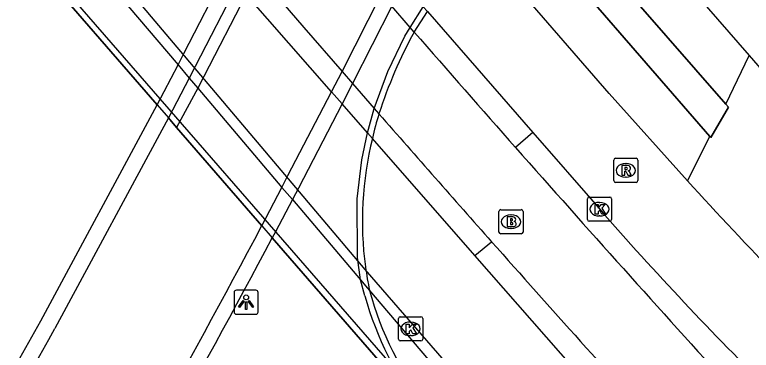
# Model space of a CAD drawing. Extents: x 155018 to 156648, y 383980 to 385733.
# Drawn here: x 156181.77 to 156212.24, y 384385.57 to 384399.45 of the extents above; entities that cross this region are included whole.
import ezdxf

# ---------------------------------------------------------------- set-up
doc = ezdxf.new("R2010")
doc.units = 0
for name, color, linetype in [('IMGEO_Berm_groen', 7, 'Continuous'), ('IMGEO_Berm_open', 7, 'Continuous'), ('IMGEO_Brandkraan', 7, 'Continuous'), ('IMGEO_Dek', 7, 'Continuous'), ('IMGEO_Fietspad_open', 7, 'Continuous'), ('IMGEO_Groenvoorziening', 7, 'Continuous'), ('IMGEO_Kolk', 7, 'Continuous'), ('IMGEO_Lichtpunt', 7, 'Continuous'), ('IMGEO_Muur', 7, 'Continuous'), ('IMGEO_OVBaan_gesloten', 7, 'Continuous'), ('IMGEO_Pijler', 7, 'Continuous'), ('IMGEO_Rijbaan_lokaal_gesloten', 7, 'Continuous'), ('IMGEO_Rijbaan_lokaal_open', 7, 'Continuous'), ('IMGEO_Rijbaan_regionaal_gesloten', 7, 'Continuous'), ('IMGEO_Rioolput', 7, 'Continuous'), ('IMGEO_Verkeerseiland_open', 7, 'Continuous')]:
    doc.layers.add(name, color=color, linetype=linetype)

msp = doc.modelspace()

# ---------------------------------------------------------------- linework, layer by layer
at = {"layer": 'IMGEO_Berm_groen'}
msp.add_lwpolyline([(156211.189, 384395.744), (156211.298, 384395.619), (156210.567, 384394.365), (156210.524, 384394.414)], dxfattribs=at)
at = {"layer": 'IMGEO_Berm_open'}
for points in [[(156186.206, 384424.551), (156190.794, 384419.143), (156206.318, 384401.334), (156211.189, 384395.744)], [(156210.524, 384394.414), (156205.26, 384400.488), (156189.564, 384418.514), (156185.504, 384423.189)], [(156211.189, 384395.744), (156212.151, 384397.76)], [(156209.6, 384392.575), (156210.524, 384394.414)]]:
    msp.add_lwpolyline(points, dxfattribs=at)
at = {"layer": 'IMGEO_Brandkraan'}
for p, q in [((156201.802, 384390.458), (156201.802, 384391.31)), ((156201.877, 384391.384), (156202.729, 384391.384)), ((156202.803, 384391.31), (156202.803, 384390.458)), ((156202.29, 384391.164), (156202.315, 384391.164)), ((156202.729, 384390.384), (156201.877, 384390.384)), ((156202.313, 384390.604), (156202.288, 384390.604))]:
    msp.add_line(p, q, dxfattribs=at)
for points in [[(156201.802, 384390.458), (156201.802, 384391.31)], [(156201.877, 384391.384), (156202.729, 384391.384)], [(156202.803, 384391.31), (156202.803, 384390.458)], [(156202.15, 384391.084), (156202.15, 384390.684), (156202.363, 384390.684)], [(156202.381, 384391.084), (156202.15, 384391.084)], [(156202.329, 384391.003), (156202.275, 384391.003), (156202.275, 384390.927)], [(156202.275, 384390.927), (156202.328, 384390.927)], [(156202.337, 384390.851), (156202.275, 384390.851), (156202.275, 384390.77)], [(156202.275, 384390.77), (156202.337, 384390.77)], [(156202.729, 384390.384), (156201.877, 384390.384)]]:
    msp.add_lwpolyline(points, dxfattribs=at)
for centre, radius, start, end in [((156201.879, 384391.308), 0.0765, 91.552, 178.448), ((156201.879, 384391.308), 0.0765, 91.552, 178.448), ((156202.727, 384391.308), 0.0765, 1.552, 88.448), ((156202.727, 384391.308), 0.0765, 1.552, 88.448), ((156202.33, 384390.965), 0.0379, 267.8285, 90.9355), ((156202.385, 384390.939), 0.145, 59.4692, 91.5367), ((156202.41, 384390.986), 0.0922, 285.5137, 58.1501), ((156202.338, 384390.81), 0.0404, 269.8759, 90.5077), ((156202.369, 384390.935), 0.251, 268.6676, 293.5347), ((156202.415, 384390.794), 0.105, 301.3115, 78.989), ((156201.879, 384390.46), 0.0765, 181.552, 268.448), ((156201.879, 384390.46), 0.0765, 181.552, 268.448), ((156202.727, 384390.46), 0.0765, 271.552, 358.448), ((156202.727, 384390.46), 0.0765, 271.552, 358.448)]:
    msp.add_arc(centre, radius, start, end, dxfattribs=at)
for centre, major_axis, ratio, start_param, end_param in [((156202.289, 384390.884), (-0.387, 0.002), 0.722429, 4.712389, 7.853982), ((156202.314, 384390.884), (-0.39, 0.002), 0.717154, 1.570796, 4.712389)]:
    msp.add_ellipse(centre, major_axis=major_axis, ratio=ratio, start_param=start_param, end_param=end_param, dxfattribs=at)
at = {"layer": 'IMGEO_Dek'}
for points in [[(156182.152, 384402.45), (156182.459, 384401.722), (156187.66, 384395.719), (156188.13, 384395.177), (156188.468, 384394.787), (156191.992, 384390.722), (156192.426, 384390.221), (156198.637, 384383.056), (156198.843, 384383.235)], [(156198.294, 384398.733), (156198.842, 384399.58)]]:
    msp.add_lwpolyline(points, dxfattribs=at)
for centre, radius, start, end in [((156215.798, 384389.2), 19.932, 151.4277, 162.0198), ((156205.276, 384392.572), 8.882, 161.7577, 168.5615), ((156210.292, 384390.923), 14.14, 166.0394, 187.7655), ((156210.16, 384390.905), 14.006, 187.7669, 191.79), ((156209.762, 384391.672), 13.799, 195.2469, 217.6924)]:
    msp.add_arc(centre, radius, start, end, dxfattribs=at)
at = {"layer": 'IMGEO_Fietspad_open'}
for points in [[(156181.383, 384413.235), (156190.017, 384403.23), (156190.183, 384403.038), (156190.962, 384402.135), (156191.434, 384401.588), (156191.786, 384401.18), (156192.167, 384400.738), (156193.738, 384398.919), (156195.313, 384397.104), (156195.75, 384396.602), (156196.646, 384395.574), (156196.84, 384395.353)], [(156198.294, 384398.733), (156198.136, 384398.915), (156197.367, 384399.797), (156196.929, 384400.301), (156195.809, 384401.593), (156194.692, 384402.887), (156193.392, 384404.393), (156193.039, 384404.802), (156192.566, 384405.351), (156191.891, 384406.133), (156191.7, 384406.354), (156186.721, 384412.125)]]:
    msp.add_lwpolyline(points, dxfattribs=at)
for centre, radius, start, end in [((156963.547, 385066.614), 1015.715, 221.11312, 221.472141), ((156931.553, 385037.518), 975.797, 221.154602, 221.56876), ((156924.875, 385031.127), 966.56, 221.547968, 222.20405)]:
    msp.add_arc(centre, radius, start, end, dxfattribs=at)
at = {"layer": 'IMGEO_Groenvoorziening'}
for points in [[(156182.459, 384401.722), (156187.66, 384395.719)], [(156192.426, 384390.221), (156198.637, 384383.056)]]:
    msp.add_lwpolyline(points, dxfattribs=at)
at = {"layer": 'IMGEO_Kolk'}
for p, q in [((156205.538, 384391.904), (156206.39, 384391.904)), ((156205.463, 384390.978), (156205.463, 384391.83)), ((156205.951, 384391.684), (156205.976, 384391.684)), ((156206.464, 384391.83), (156206.464, 384390.978)), ((156205.974, 384391.124), (156205.949, 384391.124)), ((156206.39, 384390.904), (156205.538, 384390.904)), ((156197.648, 384386.027), (156197.648, 384386.879)), ((156197.723, 384386.953), (156198.575, 384386.953)), ((156198.136, 384386.733), (156198.161, 384386.733)), ((156198.649, 384386.879), (156198.649, 384386.027)), ((156198.159, 384386.173), (156198.134, 384386.173)), ((156198.575, 384385.953), (156197.723, 384385.953))]:
    msp.add_line(p, q, dxfattribs=at)
for points in [[(156205.538, 384391.904), (156206.39, 384391.904)], [(156205.463, 384390.978), (156205.463, 384391.83)], [(156205.784, 384391.604), (156205.907, 384391.604), (156205.907, 384391.453), (156206.037, 384391.604), (156206.201, 384391.604), (156206.055, 384391.453), (156206.208, 384391.204), (156206.056, 384391.204), (156205.971, 384391.368), (156205.907, 384391.301), (156205.907, 384391.204), (156205.784, 384391.204), (156205.784, 384391.604)], [(156206.464, 384391.83), (156206.464, 384390.978)], [(156206.39, 384390.904), (156205.538, 384390.904)], [(156197.648, 384386.027), (156197.648, 384386.879)], [(156197.723, 384386.953), (156198.575, 384386.953)], [(156198.649, 384386.879), (156198.649, 384386.027)], [(156197.969, 384386.653), (156198.092, 384386.653), (156198.092, 384386.502), (156198.222, 384386.653), (156198.386, 384386.653), (156198.24, 384386.502), (156198.393, 384386.253), (156198.241, 384386.253), (156198.156, 384386.417), (156198.092, 384386.35), (156198.092, 384386.253), (156197.969, 384386.253), (156197.969, 384386.653)], [(156198.575, 384385.953), (156197.723, 384385.953)]]:
    msp.add_lwpolyline(points, dxfattribs=at)
for centre, start, end in [((156205.54, 384391.828), 91.552, 178.448), ((156205.54, 384391.828), 91.552, 178.448), ((156206.388, 384391.828), 1.552, 88.448), ((156206.388, 384391.828), 1.552, 88.448), ((156205.54, 384390.98), 181.552, 268.448), ((156205.54, 384390.98), 181.552, 268.448), ((156206.388, 384390.98), 271.552, 358.448), ((156206.388, 384390.98), 271.552, 358.448), ((156197.725, 384386.877), 91.552, 178.448), ((156197.725, 384386.877), 91.552, 178.448), ((156198.573, 384386.877), 1.552, 88.448), ((156198.573, 384386.877), 1.552, 88.448), ((156197.725, 384386.029), 181.552, 268.448), ((156197.725, 384386.029), 181.552, 268.448), ((156198.573, 384386.029), 271.552, 358.448), ((156198.573, 384386.029), 271.552, 358.448)]:
    msp.add_arc(centre, 0.0765, start, end, dxfattribs=at)
for centre, major_axis, ratio, start_param, end_param in [((156205.95, 384391.404), (-0.387, 0.002), 0.722429, 4.712389, 7.853982), ((156205.975, 384391.404), (-0.39, 0.002), 0.717154, 1.570796, 4.712389), ((156198.135, 384386.453), (-0.387, 0.002), 0.722429, 4.712389, 7.853982), ((156198.16, 384386.453), (-0.39, 0.002), 0.717154, 1.570796, 4.712389)]:
    msp.add_ellipse(centre, major_axis=major_axis, ratio=ratio, start_param=start_param, end_param=end_param, dxfattribs=at)
at = {"layer": 'IMGEO_Lichtpunt'}
for p, q in [((156190.845, 384387.957), (156190.845, 384387.15)), ((156190.845, 384387.957), (156190.845, 384387.15)), ((156191.747, 384388.052), (156190.939, 384388.052)), ((156191.747, 384388.052), (156190.939, 384388.052)), ((156191.841, 384387.15), (156191.841, 384387.957)), ((156191.841, 384387.15), (156191.841, 384387.957)), ((156190.939, 384387.056), (156191.747, 384387.056)), ((156190.939, 384387.056), (156191.747, 384387.056))]:
    msp.add_line(p, q, dxfattribs=at)
for points in [[(156191.219, 384387.621), (156191.258, 384387.593), (156191.07, 384387.331), (156191.032, 384387.358), (156191.219, 384387.621)], [(156191.431, 384387.593), (156191.469, 384387.62), (156191.656, 384387.358), (156191.617, 384387.33), (156191.431, 384387.593)], [(156191.321, 384387.573), (156191.368, 384387.573), (156191.368, 384387.251), (156191.321, 384387.251), (156191.321, 384387.573)]]:
    msp.add_lwpolyline(points, dxfattribs=at)
msp.add_circle((156191.344, 384387.755), 0.0994, dxfattribs=at)
for centre, start, end in [((156190.939, 384387.957), 90, 180), ((156190.939, 384387.957), 90, 180), ((156191.747, 384387.957), 0, 90), ((156191.747, 384387.957), 0, 90), ((156190.939, 384387.15), 180, 270), ((156190.939, 384387.15), 180, 270), ((156191.747, 384387.15), 270, 0), ((156191.747, 384387.15), 270, 360)]:
    msp.add_arc(centre, 0.0946, start, end, dxfattribs=at)
at = {"layer": 'IMGEO_Muur'}
for points in [[(156187.66, 384395.719), (156188.526, 384397.372), (156188.768, 384397.844), (156190.515, 384401.249), (156190.962, 384402.135), (156192.566, 384405.351), (156193.011, 384406.267), (156194.675, 384409.688), (156197.223, 384414.929), (156198.832, 384418.391), (156199.217, 384419.219), (156200.38, 384421.724), (156200.817, 384422.664), (156202.612, 384426.697), (156202.847, 384427.226), (156203.64, 384429.006), (156203.758, 384429.272)], [(156204.243, 384428.715), (156203.331, 384426.668), (156203.095, 384426.139), (156201.299, 384422.11), (156200.859, 384421.169), (156199.69, 384418.673), (156199.304, 384417.848), (156197.687, 384414.396), (156196.724, 384412.34), (156195.156, 384409.133), (156193.488, 384405.72), (156193.039, 384404.802), (156191.434, 384401.588), (156190.989, 384400.708), (156189.236, 384397.302), (156188.993, 384396.822), (156188.13, 384395.177)], [(156191.992, 384390.722), (156192.828, 384392.306), (156193.072, 384392.792), (156194.882, 384396.262), (156195.313, 384397.104), (156196.929, 384400.301), (156197.392, 384401.242), (156199.058, 384404.629), (156200.641, 384407.846), (156201.607, 384409.887), (156203.235, 384413.33), (156203.622, 384414.149), (156204.79, 384416.62), (156205.24, 384417.573), (156207.051, 384421.568), (156207.298, 384422.086), (156208.22, 384424.147)], [(156208.667, 384423.634), (156208.548, 384423.373), (156207.743, 384421.572), (156207.494, 384421.056), (156205.684, 384417.062), (156205.239, 384416.101), (156204.068, 384413.634), (156203.681, 384412.818), (156202.049, 384409.379), (156201.082, 384407.341), (156199.497, 384404.122), (156197.831, 384400.739), (156197.367, 384399.797), (156195.75, 384396.602), (156195.319, 384395.762), (156193.508, 384392.278), (156193.259, 384391.799), (156192.557, 384390.472), (156192.426, 384390.221)], [(156187.66, 384395.719), (156182.459, 384401.722), (156177.768, 384407.137), (156177.948, 384407.293)], [(156177.948, 384407.293), (156182.152, 384402.45), (156198.843, 384383.235), (156199.098, 384382.899)], [(156196.26, 384387.819), (156196.079, 384388.478), (156195.946, 384389.408), (156195.939, 384391.836), (156196.134, 384393.445), (156196.367, 384394.566), (156196.646, 384395.574), (156197.204, 384397.096), (156197.909, 384398.555), (156198.136, 384398.915), (156198.675, 384399.771)], [(156198.294, 384398.733), (156198.842, 384399.58)], [(156182.848, 384386.787), (156187.66, 384395.719)], [(156187.66, 384395.719), (156188.13, 384395.177)], [(156187.66, 384395.719), (156188.13, 384395.177)], [(156188.13, 384395.177), (156183.432, 384386.463)], [(156191.992, 384390.722), (156188.468, 384394.787), (156188.13, 384395.177)], [(156191.992, 384390.722), (156192.426, 384390.221)], [(156191.992, 384390.722), (156192.426, 384390.221)], [(156200.702, 384380.373), (156199.153, 384382.461), (156198.637, 384383.056), (156192.426, 384390.221)]]:
    msp.add_lwpolyline(points, dxfattribs=at)
for centre, radius, start, end in [((156215.798, 384389.2), 19.932, 151.4277, 162.0198), ((156205.276, 384392.572), 8.882, 161.7577, 168.5615), ((156210.292, 384390.923), 14.14, 166.0394, 187.7655), ((155789.667, 384603.859), 455.294, 329.56139, 332.08703), ((155785.678, 384606.118), 460.494, 329.57098, 332.04116), ((156210.16, 384390.905), 14.006, 187.7669, 191.79), ((156209.762, 384391.672), 13.799, 195.2469, 217.6924), ((156209.475, 384391.439), 13.702, 195.3209, 217.7225), ((155611.493, 384704.367), 653.685, 328.08465, 330.933124), ((155633.562, 384691.373), 628.751, 328.026222, 330.991075)]:
    msp.add_arc(centre, radius, start, end, dxfattribs=at)
at = {"layer": 'IMGEO_OVBaan_gesloten'}
for points in [[(156187.157, 384426.486), (156194.841, 384417.669), (156195.052, 384417.426), (156197.223, 384414.929), (156197.687, 384414.396), (156198.049, 384413.979), (156201.607, 384409.887), (156202.049, 384409.379), (156204.228, 384406.872), (156204.494, 384406.567), (156212.151, 384397.76)], [(156209.6, 384392.575), (156206.361, 384396.189), (156201.925, 384401.32), (156201.737, 384401.537), (156199.497, 384404.122), (156199.058, 384404.629), (156195.511, 384408.723), (156195.156, 384409.133), (156194.675, 384409.688), (156192.4, 384412.314), (156192.089, 384412.672), (156184.549, 384421.35)], [(156187.422, 384412.73), (156191.977, 384407.455), (156192.214, 384407.181), (156193.011, 384406.267), (156193.488, 384405.72), (156193.842, 384405.313), (156197.392, 384401.242), (156197.831, 384400.739), (156198.675, 384399.771), (156198.842, 384399.58), (156203.208, 384394.573)], [(156212.151, 384397.76), (156227.069, 384380.558), (156227.2, 384380.407)], [(156203.208, 384394.573), (156205.973, 384391.402)]]:
    msp.add_lwpolyline(points, dxfattribs=at)
for centre, radius, start, end in [((156433.126, 384598.138), 303.677, 222.60283, 224.70157), ((156309.939, 384482.08), 137.954, 221.0945, 225.41284)]:
    msp.add_arc(centre, radius, start, end, dxfattribs=at)
at = {"layer": 'IMGEO_Pijler'}
msp.add_lwpolyline([(156190.794, 384419.143), (156186.206, 384424.551), (156186.064, 384424.616), (156185.34, 384423.379), (156185.504, 384423.189), (156189.564, 384418.514), (156205.26, 384400.488), (156210.524, 384394.414), (156210.567, 384394.365), (156211.298, 384395.619), (156211.189, 384395.744), (156206.318, 384401.334)], close=True, dxfattribs=at)
at = {"layer": 'IMGEO_Rijbaan_lokaal_gesloten'}
for points in [[(156200.813, 384389.488), (156196.57, 384394.334), (156196.367, 384394.566), (156195.319, 384395.762), (156194.882, 384396.262), (156191.342, 384400.304), (156190.989, 384400.708), (156190.515, 384401.249), (156189.566, 384402.333), (156189.39, 384402.533), (156180.629, 384412.577)], [(156204.281, 384375.869), (156204.118, 384377.888), (156203.821, 384378.698), (156203.184, 384380.084), (156202.438, 384381.415), (156201.589, 384382.683), (156200.641, 384383.879), (156196.265, 384388.91), (156186.448, 384400.531), (156179.167, 384408.964), (156179.08, 384408.886)], [(156179.094, 384408.287), (156185.801, 384400.577), (156186.045, 384400.293), (156188.526, 384397.372), (156188.993, 384396.822), (156189.341, 384396.412), (156192.828, 384392.306), (156193.259, 384391.799), (156196.079, 384388.478), (156196.372, 384388.134), (156196.449, 384388.043), (156200.144, 384383.692)], [(156188.13, 384395.177), (156188.468, 384394.787)], [(156204.959, 384384.754), (156200.813, 384389.488)]]:
    msp.add_lwpolyline(points, dxfattribs=at)
at = {"layer": 'IMGEO_Rijbaan_lokaal_open'}
msp.add_lwpolyline([(156203.208, 384394.573), (156202.494, 384393.951)], dxfattribs=at)
msp.add_arc((156918.387, 385027.04), 955.67, 221.487432, 222.291345, dxfattribs=at)
at = {"layer": 'IMGEO_Rijbaan_regionaal_gesloten'}
for points in [[(156204.587, 384428.32), (156203.695, 384426.247), (156203.465, 384425.711), (156201.646, 384421.711), (156201.213, 384420.76), (156200.067, 384418.24), (156199.678, 384417.419), (156198.049, 384413.979), (156197.08, 384411.931), (156195.511, 384408.723), (156193.842, 384405.313), (156193.392, 384404.393), (156191.786, 384401.18), (156191.342, 384400.304), (156189.59, 384396.892), (156189.341, 384396.412), (156188.468, 384394.787)], [(156188.468, 384394.787), (156191.992, 384390.722)]]:
    msp.add_lwpolyline(points, dxfattribs=at)
at = {"layer": 'IMGEO_Rioolput'}
for p, q in [((156206.55, 384392.584), (156206.55, 384393.436)), ((156206.625, 384393.51), (156207.477, 384393.51)), ((156207.551, 384393.436), (156207.551, 384392.584)), ((156207.038, 384393.29), (156207.063, 384393.29)), ((156207.477, 384392.51), (156206.625, 384392.51)), ((156207.061, 384392.73), (156207.036, 384392.73))]:
    msp.add_line(p, q, dxfattribs=at)
for points in [[(156206.55, 384392.584), (156206.55, 384393.436)], [(156206.625, 384393.51), (156207.477, 384393.51)], [(156207.551, 384393.436), (156207.551, 384392.584)], [(156207.139, 384393.208), (156206.887, 384393.21), (156206.887, 384392.81)], [(156207.065, 384393.129), (156207.011, 384393.129), (156207.011, 384393.048)], [(156206.887, 384392.81), (156207.011, 384392.81), (156207.011, 384392.972), (156207.022, 384392.972)], [(156207.011, 384393.048), (156207.063, 384393.048)], [(156207.069, 384392.943), (156207.14, 384392.81), (156207.28, 384392.81), (156207.215, 384392.936)], [(156207.477, 384392.51), (156206.625, 384392.51)]]:
    msp.add_lwpolyline(points, dxfattribs=at)
for centre, radius, start, end in [((156206.627, 384393.434), 0.0765, 91.552, 178.448), ((156206.627, 384393.434), 0.0765, 91.552, 178.448), ((156207.475, 384393.434), 0.0765, 1.552, 88.448), ((156207.475, 384393.434), 0.0765, 1.552, 88.448), ((156207.071, 384393.033), 0.0964, 77.0061, 93.1865), ((156207.085, 384393.09), 0.0378, 276.6634, 79.6772), ((156207.138, 384393.098), 0.109, 350.3612, 89.416), ((156207.021, 384392.919), 0.0533, 26.0293, 88.6989), ((156207.047, 384393.237), 0.19, 274.7715, 282.9687), ((156207.136, 384393.098), 0.112, 277.5842, 350.9817), ((156207.12, 384392.883), 0.108, 29.5134, 73.7905), ((156206.627, 384392.586), 0.0765, 181.552, 268.448), ((156206.627, 384392.586), 0.0765, 181.552, 268.448), ((156207.475, 384392.586), 0.0765, 271.552, 358.448), ((156207.475, 384392.586), 0.0765, 271.552, 358.448)]:
    msp.add_arc(centre, radius, start, end, dxfattribs=at)
for centre, major_axis, ratio, start_param, end_param in [((156207.037, 384393.01), (-0.387, 0.002), 0.722429, 4.712389, 7.853982), ((156207.062, 384393.01), (-0.39, 0.002), 0.717154, 1.570796, 4.712389)]:
    msp.add_ellipse(centre, major_axis=major_axis, ratio=ratio, start_param=start_param, end_param=end_param, dxfattribs=at)
at = {"layer": 'IMGEO_Verkeerseiland_open'}
msp.add_lwpolyline([(156200.813, 384389.488), (156201.501, 384390.059)], dxfattribs=at)

doc.saveas('drawing.dxf')
